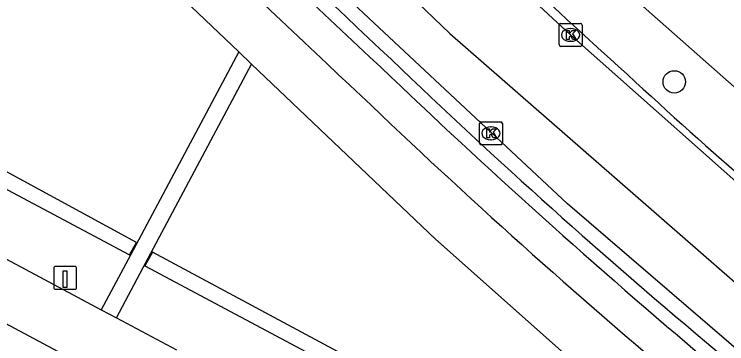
# Model space of a CAD drawing. Extents: x 159489 to 160304, y 383826 to 384530.
# Drawn here: x 160124.51 to 160155.66, y 384042.14 to 384056.55 of the extents above; entities that cross this region are included whole.
import ezdxf

# ---------------------------------------------------------------- set-up
doc = ezdxf.new("R2010")
doc.units = 0
for name, color, linetype in [('IMGEO_Berm_open', 7, 'Continuous'), ('IMGEO_Boom', 7, 'Continuous'), ('IMGEO_Fietspad_gesloten', 7, 'Continuous'), ('IMGEO_Haag', 7, 'Continuous'), ('IMGEO_Kolk', 7, 'Continuous'), ('IMGEO_Laadpaal', 7, 'Continuous'), ('IMGEO_OVBaan_gesloten', 7, 'Continuous'), ('IMGEO_Parkeervlak_gesloten', 7, 'Continuous'), ('IMGEO_Parkeervlak_open', 7, 'Continuous'), ('IMGEO_Rijbaan_lokaal_gesloten', 7, 'Continuous'), ('IMGEO_Rijbaan_lokaal_open', 7, 'Continuous'), ('IMGEO_Voetpad_open', 7, 'Continuous')]:
    doc.layers.add(name, color=color, linetype=linetype)

msp = doc.modelspace()

# ---------------------------------------------------------------- linework, layer by layer
at = {"layer": 'IMGEO_Berm_open'}
for centre, radius, start, end in [((160508.393, 384450.853), 521.774, 224.98561, 229.37895), ((160595.814, 384543.079), 660.954, 224.993745, 227.781199), ((160693.724, 384642.859), 807.208, 225.230535, 226.785476), ((160332.012, 384253.3), 275.641, 226.13491, 230.11027), ((160296.901, 384210.822), 214.039, 227.27409, 231.20685)]:
    msp.add_arc(centre, radius, start, end, dxfattribs=at)
at = {"layer": 'IMGEO_Boom'}
msp.add_circle((160153.369, 384053.593), 0.489, dxfattribs=at)
at = {"layer": 'IMGEO_Fietspad_gesloten'}
for centre, radius, start, end in [((160612.535, 384559.65), 691.537, 225.153583, 226.958876), ((160615.404, 384561.74), 696.522, 225.116755, 226.921789), ((160353.115, 384276.254), 307.377, 226.24612, 229.83651), ((160338.108, 384259.848), 286.644, 226.19261, 230.02787)]:
    msp.add_arc(centre, radius, start, end, dxfattribs=at)
at = {"layer": 'IMGEO_Haag'}
for points in [[(160123.601, 384049.959), (160123.333, 384049.339), (160129.56, 384046.03), (160129.855, 384046.571), (160123.601, 384049.959)], [(160130.559, 384046.144), (160130.218, 384045.54), (160159.503, 384029.928), (160159.764, 384030.458), (160130.559, 384046.144)]]:
    msp.add_lwpolyline(points, dxfattribs=at)
at = {"layer": 'IMGEO_Kolk'}
for p, q in [((160148.41, 384056.147), (160149.262, 384056.147)), ((160148.335, 384055.221), (160148.335, 384056.073)), ((160148.823, 384055.927), (160148.848, 384055.927)), ((160149.336, 384056.073), (160149.336, 384055.221)), ((160148.846, 384055.367), (160148.821, 384055.367)), ((160149.262, 384055.147), (160148.41, 384055.147)), ((160144.854, 384050.918), (160144.854, 384051.77)), ((160144.929, 384051.844), (160145.781, 384051.844)), ((160145.855, 384051.77), (160145.855, 384050.918)), ((160145.342, 384051.624), (160145.367, 384051.624)), ((160145.781, 384050.844), (160144.929, 384050.844)), ((160145.365, 384051.064), (160145.34, 384051.064))]:
    msp.add_line(p, q, dxfattribs=at)
for points in [[(160148.41, 384056.147), (160149.262, 384056.147)], [(160148.335, 384055.221), (160148.335, 384056.073)], [(160148.656, 384055.847), (160148.779, 384055.847), (160148.779, 384055.696), (160148.909, 384055.847), (160149.073, 384055.847), (160148.927, 384055.696), (160149.08, 384055.447), (160148.928, 384055.447), (160148.843, 384055.611), (160148.779, 384055.544), (160148.779, 384055.447), (160148.656, 384055.447), (160148.656, 384055.847)], [(160149.336, 384056.073), (160149.336, 384055.221)], [(160149.262, 384055.147), (160148.41, 384055.147)], [(160144.854, 384050.918), (160144.854, 384051.77)], [(160144.929, 384051.844), (160145.781, 384051.844)], [(160145.855, 384051.77), (160145.855, 384050.918)], [(160145.175, 384051.544), (160145.298, 384051.544), (160145.298, 384051.393), (160145.428, 384051.544), (160145.592, 384051.544), (160145.446, 384051.393), (160145.599, 384051.144), (160145.447, 384051.144), (160145.362, 384051.308), (160145.298, 384051.241), (160145.298, 384051.144), (160145.175, 384051.144), (160145.175, 384051.544)], [(160145.781, 384050.844), (160144.929, 384050.844)]]:
    msp.add_lwpolyline(points, dxfattribs=at)
for centre, start, end in [((160148.412, 384056.071), 91.552, 178.448), ((160148.412, 384056.071), 91.552, 178.448), ((160149.26, 384056.071), 1.552, 88.448), ((160149.26, 384056.071), 1.552, 88.448), ((160148.412, 384055.223), 181.552, 268.448), ((160148.412, 384055.223), 181.552, 268.448), ((160149.26, 384055.223), 271.552, 358.448), ((160149.26, 384055.223), 271.552, 358.448), ((160144.931, 384051.768), 91.552, 178.448), ((160144.931, 384051.768), 91.552, 178.448), ((160145.779, 384051.768), 1.552, 88.448), ((160145.779, 384051.768), 1.552, 88.448), ((160144.931, 384050.92), 181.552, 268.448), ((160144.931, 384050.92), 181.552, 268.448), ((160145.779, 384050.92), 271.552, 358.448), ((160145.779, 384050.92), 271.552, 358.448)]:
    msp.add_arc(centre, 0.0765, start, end, dxfattribs=at)
for centre, major_axis, ratio, start_param, end_param in [((160148.822, 384055.647), (-0.387, 0.002), 0.722429, 4.712389, 7.853982), ((160148.847, 384055.647), (-0.39, 0.002), 0.717154, 1.570796, 4.712389), ((160145.341, 384051.344), (-0.387, 0.002), 0.722429, 4.712389, 7.853982), ((160145.366, 384051.344), (-0.39, 0.002), 0.717154, 1.570796, 4.712389)]:
    msp.add_ellipse(centre, major_axis=major_axis, ratio=ratio, start_param=start_param, end_param=end_param, dxfattribs=at)
at = {"layer": 'IMGEO_Laadpaal'}
for p, q in [((160127.156, 384045.52), (160126.315, 384045.52)), ((160127.156, 384045.52), (160126.315, 384045.52)), ((160126.24, 384045.436), (160126.24, 384044.595)), ((160126.24, 384045.436), (160126.24, 384044.595)), ((160127.24, 384044.604), (160127.24, 384045.445)), ((160127.24, 384044.604), (160127.24, 384045.445)), ((160126.324, 384044.52), (160127.165, 384044.52)), ((160126.324, 384044.52), (160127.165, 384044.52))]:
    msp.add_line(p, q, dxfattribs=at)
msp.add_lwpolyline([(160126.655, 384045.333), (160126.815, 384045.333), (160126.815, 384044.6), (160126.655, 384044.6), (160126.655, 384045.333)], dxfattribs=at)
for centre, start, end in [((160126.318, 384045.442), 92.4484, 184.2845), ((160126.318, 384045.442), 92.4484, 184.2845), ((160127.162, 384045.442), 2.4484, 94.2845), ((160127.162, 384045.442), 2.4484, 94.2845), ((160126.318, 384044.598), 182.4484, 274.2845), ((160126.318, 384044.598), 182.4484, 274.2845), ((160127.162, 384044.598), 272.4484, 4.2845), ((160127.162, 384044.598), 272.4484, 4.2845)]:
    msp.add_arc(centre, 0.0779, start, end, dxfattribs=at)
at = {"layer": 'IMGEO_OVBaan_gesloten'}
msp.add_lwpolyline([(160120.706, 384087.162), (160130.716, 384077.192), (160143.29, 384064.966), (160151.014, 384057.786), (160158.099, 384051.509), (160167.768, 384043.203)], dxfattribs=at)
msp.add_arc((160448.795, 384385.717), 436.397, 226.47553, 229.4812, dxfattribs=at)
at = {"layer": 'IMGEO_Parkeervlak_gesloten'}
msp.add_lwpolyline([(160160.211, 384038.351), (160148.7, 384048.256), (160136.661, 384059.522), (160129.672, 384066.259), (160122.13, 384073.698), (160114.401, 384081.37)], dxfattribs=at)
at = {"layer": 'IMGEO_Parkeervlak_open'}
for points in [[(160104.914, 384056.141), (160112.692, 384051.981), (160113.354, 384051.627), (160128.32, 384043.623)], [(160128.981, 384043.27), (160131.608, 384041.865)]]:
    msp.add_lwpolyline(points, dxfattribs=at)
at = {"layer": 'IMGEO_Rijbaan_lokaal_gesloten'}
for points in [[(160118.31, 384085.245), (160133.504, 384070.172), (160142.019, 384061.981), (160148.836, 384055.647), (160158.264, 384047.279), (160162.524, 384043.624)], [(160114.401, 384081.37), (160115.734, 384082.713), (160127.239, 384071.366), (160143.557, 384055.711), (160163.904, 384037.948), (160162.724, 384036.427)]]:
    msp.add_lwpolyline(points, dxfattribs=at)
at = {"layer": 'IMGEO_Rijbaan_lokaal_open'}
msp.add_lwpolyline([(160131.209, 384039.227), (160093.439, 384059.454)], dxfattribs=at)
at = {"layer": 'IMGEO_Voetpad_open'}
for points in [[(160121.956, 384066.933), (160126.928, 384061.961), (160134.326, 384054.903)], [(160134.326, 384054.903), (160129.71, 384046.234), (160129.492, 384045.825), (160128.32, 384043.623)], [(160134.326, 384054.903), (160134.889, 384054.366)], [(160128.981, 384043.27), (160130.153, 384045.471), (160130.37, 384045.878), (160134.889, 384054.366)], [(160134.889, 384054.366), (160142.934, 384046.717), (160150.52, 384039.966), (160165.111, 384027.771), (160181.832, 384014.395)], [(160128.32, 384043.623), (160128.981, 384043.27)]]:
    msp.add_lwpolyline(points, dxfattribs=at)

doc.saveas('drawing.dxf')
